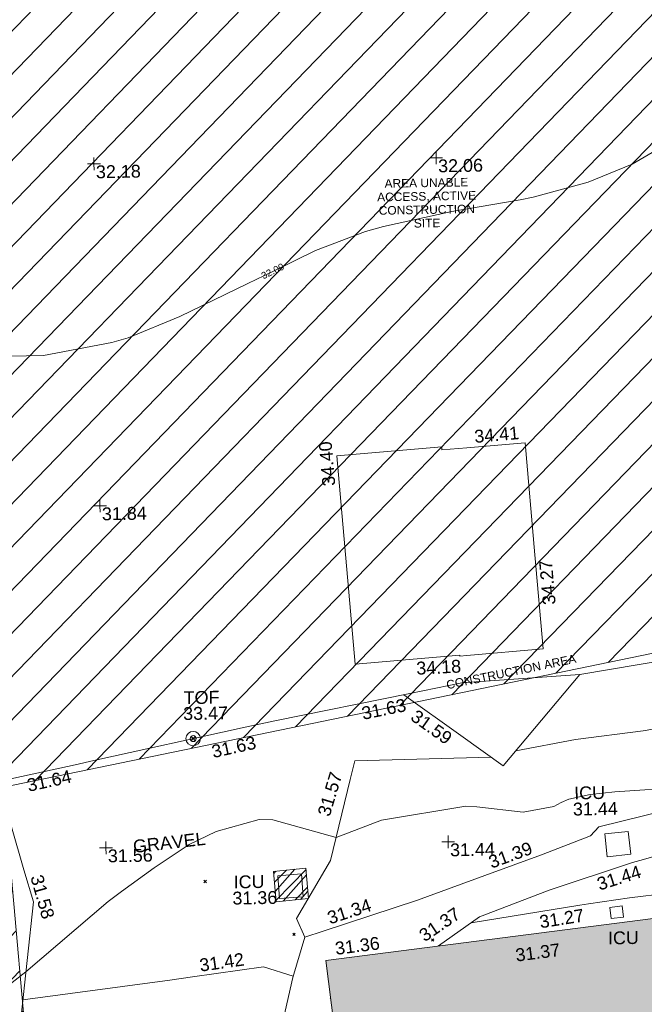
# Model space of a CAD drawing. Header units: millimetres. Extents: x -290717 to 520720, y -88450 to 287762.
# Tile 291 of 381: x 183318 to 201567, y 123265 to 152050. Entities that reach past the tile are written whole.
import ezdxf

# ---------------------------------------------------------------- set-up
doc = ezdxf.new("R2010")
doc.units = ezdxf.units.MM
for name, pattern in [('IMPORT-HIDDEN2 _3_', [4762.5, 3175, -1587.5]), ('IMPORT-UG_DRAINAGE_UNIDENTIFIED_QLB2 _2_', [2700, 1500, -300.0000000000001, 0, -250, 150, -300.0000000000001, 0, -200]), ('IMPORT-UG_ELEC_STREET LIGHTING_QLB2 _2_', [2700, 1500, -300.0000000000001, 0, -250, 150, -300.0000000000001, 0, -200])]:
    doc.linetypes.add(name, pattern=pattern)
for name, color, linetype, lineweight, true_color in [('00__TOPO__TOP_OF_FENCE_SYMBOL', 7, 'Continuous', 9, 0x666666), ('00_UAV_BUILDING_CANOPY', 7, 'Continuous', 9, 0xff7fff), ('00_UAV_BUILDING_OUTLINE', 5, 'Continuous', 9, 0x0000ff), ('00_UAV_CONCRETE', 9, 'Continuous', 9, 0x808080), ('00_UAV_FENCE', 7, 'Continuous', 9, 0x264c2f), ('00_UAV_FOOTPATH', 7, 'Continuous', 9, 0xa50000), ('00_UAV_LEVEL_SPOT', 7, 'Continuous', 9, 0x666666), ('00_UAV_SERV_IC', 5, 'Continuous', 9, 0x0000ff), ('00_UAV_TOP_OF_FENCE', 6, 'Continuous', 9, 0xff00ff), ('01_DTM_CONTOUR_MNR', 7, 'Continuous', 9, 0xa5a552), ('01_DTM_CONTOUR_MNR_LABELS', 7, 'Continuous', 9, 0xa5a552), ('12333-PUM-2D-U-0001-C01 - Rev2_REVIT IMPORT_dwg', 7, 'Continuous', 9, 0x767676), ('A_RHA_Line', 7, 'Continuous', 9, 0x00a600), ('PUM-CHAMBER EXTENTS', 6, 'IMPORT-HIDDEN2 _3_', 9, 0xff00ff), ('PUM-UNABLE TO SURVEY', 190, 'Continuous', 9, 0x7f00ff), ('PUM-UNIDENTIFIED-QLB2', 150, 'IMPORT-UG_DRAINAGE_UNIDENTIFIED_QLB2 _2_', 9, 0x007fff)]:
    doc.layers.add(name, color=color, linetype=linetype, lineweight=lineweight, true_color=true_color)
for name, color, linetype, lineweight in [('00_UAV_SURFACE', 7, 'Continuous', 9), ('00_UAV_SURVEY_TEXT', 7, 'Continuous', 9), ('A_RHA_Detail', 7, 'Continuous', 9), ('GEN-TEXT', 7, 'Continuous', 9)]:
    doc.layers.add(name, color=color, linetype=linetype, lineweight=lineweight)
doc.styles.add('Arial_1', font='arial.ttf', dxfattribs={"height": 250})
doc.styles.add('Swis721 Lt BT_1', font='swissl.ttf', dxfattribs={"height": 200})
doc.styles.add('Swis721 Lt BT_2', font='swissl.ttf', dxfattribs={"height": 375})

# ---------------------------------------------------------------- blocks, each defined once
blk = doc.blocks.new('12333-PUM-2D-U-0001-C01 - Rev2_REVIT IMPORT_dwg_MSL_Node_LineworkTOF-2077248-Site Location Plan Existing')
at = {"layer": '00__TOPO__TOP_OF_FENCE_SYMBOL', "color": 254, "true_color": 0xcccccc, "flags": 128}
for points in [[(165.3591892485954, 165.3591892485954), (0, 0), (-165.3591892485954, 165.3591892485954)], [(165.3591892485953, -165.3591892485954), (0, 0), (-165.3591892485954, -165.3591892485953)]]:
    blk.add_lwpolyline(points, dxfattribs=at)
at = {"layer": '00__TOPO__TOP_OF_FENCE_SYMBOL', "color": 254, "true_color": 0xcccccc}
for radius in [562.5594001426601, 233.853208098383]:
    blk.add_circle((0, 0), radius, dxfattribs=at)
blk = doc.blocks.new('12333-PUM-2D-U-0001-C01 - Rev2_REVIT IMPORT_dwg_UAV-2077255-Site Location Plan Existing')
at = {"layer": '00_UAV_LEVEL_SPOT', "color": 254, "true_color": 0xcccccc, "flags": 128}
for points in [[(0, -500.0000000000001), (0, 0), (-500.0000000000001, 0)], [(500.0000000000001, 0), (0, 0), (0, 500.0000000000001)]]:
    blk.add_lwpolyline(points, dxfattribs=at)
blk = doc.blocks.new('12333-PUM-2D-U-0001-C01 - Rev2_REVIT IMPORT_dwg_MGS62954_T2_Galway_ITM_3d_Rev1-2077680-Site Location Plan Existing')
at = {"layer": '00_UAV_BUILDING_CANOPY', "color": 254, "true_color": 0xcccccc, "flags": 128}
blk.add_lwpolyline([(534097371.8740001, 725685242.1450002), (534097024.88866, 725690230.059265), (534096947.8740001, 725691337.1450001), (534100014.1743379, 725691550.4528497), (534100020.5333638, 725691459.0418494), (534100743.6748078, 725691509.3473408), (534102449.7081505, 725691628.0279205), (534102677.8290877, 725688348.7894247), (534102869.7872428, 725685589.390929), (534100643.5861641, 725685434.5247679), (534100434.744482, 725685419.9966509), (534100432.306361, 725685455.0446428)], close=True, dxfattribs=at)
at = {"layer": '00_UAV_CONCRETE', "color": 254, "true_color": 0xcccccc, "flags": 128}
blk.add_lwpolyline([(534118685.6530002, 725679332.7740002), (534117360.6530001, 725679177.7739999), (534114174.6530001, 725678901.7740002), (534113709.7706256, 725678851.3366234), (534112008.6530002, 725678666.7740002), (534109492.6530001, 725678391.774), (534108740.1121591, 725678303.6280915), (534107554.6530001, 725678164.774), (534107517.6530001, 725678500.7739999), (534105267.6530001, 725678271.774), (534104071.5413296, 725678111.9139341), (534103818.874, 725678078.1450002), (534100632.4208267, 725677623.5238229)], dxfattribs=at)
at = {"layer": '00_UAV_FENCE', "color": 254, "true_color": 0xcccccc, "flags": 128}
for points in [[(534114553.873535, 725720679.9188492), (534114952.7900001, 725716698.6395001), (534115066.0952614, 725715711.0433478), (534115463.7900001, 725712244.6395), (534115627.3845999, 725710744.8716956), (534116006.7900002, 725707266.6395), (534116198.1602979, 725705780.1131842), (534116835.937072, 725700825.9903733), (534116960.311, 725699859.8785), (534115953.3150575, 725695962.9479376), (534115769.311, 725695250.8785001), (534114630.6823692, 725691142.6329396), (534114529.3110002, 725690776.8785), (534113464.311, 725686864.8784999), (534112917.2098656, 725686724.0475677), (534111137.3110002, 725686265.8785001), (534108066.5445354, 725685517.0495839), (534107352.311, 725685342.8784999), (534103927.8740001, 725684823.1450002)], [(534103927.8740001, 725684823.1450002), (534100482.874, 725684637.1450002), (534098958.6718799, 725684355.8735658), (534094998.8740001, 725683625.1450002), (534094044.7019209, 725683432.9441423), (534089691.874, 725682556.1450002), (534089143.3217632, 725682445.8489099), (534086881.874, 725681991.1450001), (534087594.2422836, 725679397.2431676), (534087851.8740001, 725678459.1450001), (534087428.874, 725675030.1450001), (534086861.7802981, 725674972.0155913)], [(534103927.8740001, 725684823.1450002), (534101646.874, 725682197.1450001), (534100424.4358653, 725683102.6190751), (534098777.589545, 725684322.4572049)]]:
    blk.add_lwpolyline(points, dxfattribs=at)
at = {"layer": '00_UAV_FOOTPATH', "color": 254, "true_color": 0xcccccc, "flags": 128}
for points in [[(534094630.8545801, 725673003.4709997), (534095393.8740001, 725676115.1450002), (534095762.8740001, 725677291.1450003), (534096301.4197841, 725677456.9891084), (534099071.8740001, 725678310.1450001), (534101056.9477461, 725678996.4707985), (534102724.8740001, 725679573.1450002), (534104158.874, 725680102.1450002), (534104406.874, 725680366.1450001), (534105717.3637531, 725680663.4830115), (534107262.874, 725681014.1450002), (534110205.874, 725681810.1450001)], [(534110536.874, 725680641.1450002), (534107909.874, 725679980.1450002), (534105697.0653471, 725679386.6346842), (534105370.874, 725679299.1450001), (534102927.8740001, 725678539.1450002), (534100952.9667696, 725677817.3221819), (534100875.874, 725677789.1450002), (534099660.9617244, 725676962.6402619)]]:
    blk.add_lwpolyline(points, dxfattribs=at)
at = {"layer": '00_UAV_SERV_IC', "color": 254, "true_color": 0xcccccc, "flags": 128}
for points in [[(534104579.8740001, 725680151.1450002), (534105267.8740001, 725680213.1450001), (534105328.294553, 725679542.6717666), (534104640.294553, 725679480.6717666)], [(534095005.8740001, 725679098.1450001), (534095699.8740001, 725679138.1450001), (534095738.5671945, 725678466.8180778), (534095044.5671945, 725678426.8180778)], [(534104691.874, 725678000.1450001), (534105051.874, 725678039.1450001), (534105087.4240409, 725677710.9907763), (534104727.424041, 725677671.9907762)]]:
    blk.add_lwpolyline(points, close=True, dxfattribs=at)
at = {"layer": '00_UAV_SURFACE', "color": 254, "true_color": 0xcccccc, "flags": 128}
for points in [[(534102020.7997433, 725682627.6268073), (534103773.6530001, 725682923.774), (534105749.6530002, 725683146.774), (534106774.2346349, 725683306.1275319), (534106966.8404428, 725683346.392978), (534107432.6530002, 725683443.7740003), (534108435.2648347, 725683708.2179143), (534109030.6530002, 725683897.7740002), (534110375.6530001, 725684546.7740002), (534111588.5672848, 725685179.9081427), (534111739.6530002, 725685258.774), (534111924.3027717, 725685376.4350456), (534112101.2001812, 725685505.4581689), (534112269.6470948, 725685645.3341748), (534112428.97873, 725685795.5110368), (534112578.5662774, 725685955.3960748), (534112580.6530001, 725685957.774), (534112719.7526771, 725686126.8625557), (534112847.9607146, 725686304.3515947), (534112964.7711338, 725686489.5406487), (534113069.7229373, 725686681.6988614), (534113115.2145459, 725686775.0165421)], [(534095762.8740001, 725677291.1450003), (534095528.9030001, 725677837.6585), (534096551.9030001, 725679510.6584998), (534097173.2746097, 725681867.8093643), (534097316.9030001, 725682412.6585), (534101303.1994724, 725682451.7087005)], [(534087499.1147159, 725675599.5431442), (534091795.9030001, 725676096.6585), (534092464.9734387, 725676180.3533069), (534094537.9029999, 725676439.6585), (534095405.7852799, 725676153.106152)]]:
    blk.add_lwpolyline(points, dxfattribs=at)
at = {"layer": '01_DTM_CONTOUR_MNR', "color": 254, "true_color": 0xcccccc, "flags": 128}
for points in [[(534110430.0000002, 725704420.0000001), (534108696.6309014, 725702420.0000001), (534108430.0000002, 725702123.1250001), (534106789.9033816, 725700420.0000001), (534106430.0000002, 725700109.45), (534105722.834891, 725699712.8348911), (534104430.0000002, 725699207.2582481), (534102809.0123458, 725698799.0123458), (534102430.0000002, 725698729.5238096), (534100430.0000002, 725698420.0000001), (534098430.0000002, 725698020), (534097894.2857143, 725697884.2857145), (534096430.0000002, 725697348.5714285), (534095168.6409434, 725696762.9404379), (534094430.0000002, 725696420.0000001), (534092430.0000002, 725695491.4285716), (534090904.8062016, 725694894.8062017), (534090430.0000002, 725694762.8571428), (534088430.0000002, 725694420.0000001), (534086430.0000002, 725694420.0000001)], [(534106932.167953, 725681474.6096561), (534104896.5480437, 725681379.4056429), (534104174.7206016, 725681307.4413534), (534103545.7783162, 725681187.2138098), (534103320.2641475, 725681092.7718257), (534103109.7980365, 725680978.6550293), (534102206.7479122, 725680831.544852), (534100859.7928191, 725681008.5635918), (534100537.0941663, 725681033.6636094), (534098062.8896682, 725680669.515635), (534096730.0000001, 725680180.0000002), (534094886.1365637, 725680734.0871148), (534094487.8744665, 725680745.9246266), (534093231.2100456, 725680420.0000001), (534092430.0000002, 725680052.7345312), (534091397.7419355, 725679387.7419356), (534090430.0000002, 725678716.7032968), (534090039.1766036, 725678426.0592777), (534087599.4705363, 725676412.8163818), (534087058.4093427, 725676005.6305062)]]:
    blk.add_lwpolyline(points, dxfattribs=at)
at = {"xscale": 0.375, "yscale": 0.375, "zscale": 0.375}
for name, p in [('12333-PUM-2D-U-0001-C01 - Rev2_REVIT IMPORT_dwg_UAV-2077255-Site Location Plan Existing', (534090000.0000001, 725700000)), ('12333-PUM-2D-U-0001-C01 - Rev2_REVIT IMPORT_dwg_UAV-2077255-Site Location Plan Existing', (534100000.0000001, 725700000)), ('12333-PUM-2D-U-0001-C01 - Rev2_REVIT IMPORT_dwg_UAV-2077255-Site Location Plan Existing', (534090000.0000001, 725690000.0000001)), ('12333-PUM-2D-U-0001-C01 - Rev2_REVIT IMPORT_dwg_MSL_Node_LineworkTOF-2077248-Site Location Plan Existing', (534092603.9888675, 725683146.6907389)), ('12333-PUM-2D-U-0001-C01 - Rev2_REVIT IMPORT_dwg_UAV-2077255-Site Location Plan Existing', (534090000.0000001, 725680000)), ('12333-PUM-2D-U-0001-C01 - Rev2_REVIT IMPORT_dwg_UAV-2077255-Site Location Plan Existing', (534100000.0000001, 725680000))]:
    blk.add_blockref(name, p, dxfattribs=at)
at = {"layer": '00_UAV_BUILDING_CANOPY', "color": 251, "true_color": 0x666666, "char_height": 375, "width": 1495.902363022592, "attachment_point": 1, "line_spacing_factor": 1.005061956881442, "style": 'Swis721 Lt BT_2'}
for s, insert, rotation in [('34.41', (534100958.7043822, 725692020.7323686), 3.9793824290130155), ('34.40', (534096513.5036322, 725690445.0888392), 93.97938245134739), ('34.27', (534102890.3630918, 725686862.756465), 93.97938243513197), ('34.18', (534099151.811828, 725685276.3295068), 1.890564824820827)]:
    blk.add_mtext(s, dxfattribs=dict(at, insert=insert, rotation=rotation))
at = {"layer": '00_UAV_BUILDING_OUTLINE', "color": 251, "true_color": 0x666666, "char_height": 375, "width": 1495.902363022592, "attachment_point": 1, "line_spacing_factor": 1.005061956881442, "style": 'Swis721 Lt BT_2'}
for s, insert, rotation in [('31.36', (534096622.5291129, 725677124.4289278), 6.319040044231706), ('31.37', (534101890.338284, 725676837.0632088), 6.319040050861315)]:
    blk.add_mtext(s, dxfattribs=dict(at, insert=insert, rotation=rotation))
at = {"layer": '00_UAV_CONCRETE', "color": 251, "true_color": 0x666666, "insert": (534102604.0148905, 725677795.9537936), "char_height": 375, "width": 1495.902363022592, "attachment_point": 1, "rotation": 7.990448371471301, "line_spacing_factor": 1.005061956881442, "style": 'Swis721 Lt BT_2'}
blk.add_mtext('31.27', dxfattribs=at)
at = {"layer": '00_UAV_FENCE', "color": 251, "true_color": 0x666666, "char_height": 375, "width": 1495.902363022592, "attachment_point": 1, "line_spacing_factor": 1.005061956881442, "style": 'Swis721 Lt BT_2'}
for s, insert, rotation in [('31.63', (534097509.9409776, 725683977.2783426), 10.455556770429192), ('31.59', (534099158.1547394, 725683905.0543348), 323.47222370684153), ('31.63', (534093106.3759871, 725682935.5011), 11.388806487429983), ('31.64', (534087696.066502, 725682043.2593645), 11.368737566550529), ('31.58', (534088136.8670812, 725679281.8711879), 284.7820043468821)]:
    blk.add_mtext(s, dxfattribs=dict(at, insert=insert, rotation=rotation))
at = {"layer": '00_UAV_FOOTPATH', "color": 251, "true_color": 0x666666, "char_height": 375, "width": 1495.902363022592, "attachment_point": 1, "line_spacing_factor": 1.005061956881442, "style": 'Swis721 Lt BT_2'}
for s, insert, rotation in [('31.39', (534101131.4010383, 725679546.2062547), 19.07247986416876), ('31.44', (534104291.6128241, 725678856.3345907), 16.515200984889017), ('31.34', (534096394.5967802, 725678003.8624138), 17.116112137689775), ('31.37', (534099057.9174536, 725677389.3543258), 33.07486425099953)]:
    blk.add_mtext(s, dxfattribs=dict(at, insert=insert, rotation=rotation))
at = {"layer": '00_UAV_LEVEL_SPOT', "char_height": 375, "width": 1495.902363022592, "attachment_point": 1, "line_spacing_factor": 1.005061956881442, "style": 'Swis721 Lt BT_2'}
for s, insert in [('32.18', (534090051.8765643, 725699949.1441548)), ('32.06', (534100051.8765643, 725699949.1441548)), ('31.84', (534090051.8765643, 725689949.1441547)), ('31.56', (534090051.8765643, 725679949.1441548)), ('31.44', (534100051.8765643, 725679949.1441548))]:
    blk.add_mtext(s, dxfattribs=dict(at, insert=insert))
at = {"layer": '00_UAV_SERV_IC', "color": 251, "true_color": 0x666666, "char_height": 375, "attachment_point": 1, "line_spacing_factor": 1.005061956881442, "style": 'Swis721 Lt BT_2'}
for s, insert, width in [('ICU', (534103706.7748852, 725681550.0141093), 1021.012723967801), ('31.44', (534103661.9467347, 725681079.6351084), 1495.902363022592), ('ICU', (534093713.4129434, 725679122.0846128), 1021.012723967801), ('31.36', (534093668.5847927, 725678651.705612), 1495.902363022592), ('ICU', (534104620.1894071, 725677294.0718951), 1021.012723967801)]:
    blk.add_mtext(s, dxfattribs=dict(at, insert=insert, width=width))
at = {"layer": '00_UAV_SURFACE', "color": 251, "true_color": 0x666666, "char_height": 375, "width": 1495.902363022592, "attachment_point": 1, "line_spacing_factor": 1.005061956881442, "style": 'Swis721 Lt BT_2'}
for s, insert, rotation in [('31.57', (534096192.6752744, 725680889.9950006), 72.26406941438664), ('31.42', (534092651.5703368, 725676702.7841274), 7.130159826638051)]:
    blk.add_mtext(s, dxfattribs=dict(at, insert=insert, rotation=rotation))
at = {"layer": '00_UAV_SURVEY_TEXT', "color": 251, "true_color": 0x666666, "insert": (534090776.7497167, 725680208.0686383), "char_height": 375, "width": 2322.210334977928, "attachment_point": 1, "rotation": 5.475891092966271, "line_spacing_factor": 1.005061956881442, "style": 'Swis721 Lt BT_2'}
blk.add_mtext('GRAVEL', dxfattribs=at)
at = {"layer": '00_UAV_TOP_OF_FENCE', "color": 251, "true_color": 0x666666, "char_height": 375, "attachment_point": 1, "line_spacing_factor": 1.005061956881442, "style": 'Swis721 Lt BT_2'}
for s, insert, width in [('TOF', (534092345.9220293, 725684533.7696356), 1163.479615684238), ('33.47', (534092323.4983875, 725684070.3929307), 1495.902363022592)]:
    blk.add_mtext(s, dxfattribs=dict(at, insert=insert, width=width))
at = {"layer": '01_DTM_CONTOUR_MNR_LABELS', "color": 251, "true_color": 0x666666, "insert": (534095122.3007358, 725696863.394968), "char_height": 200, "width": 797.8007824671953, "attachment_point": 2, "rotation": 24.904768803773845, "line_spacing_factor": 1.005061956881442, "style": 'Swis721 Lt BT_1'}
blk.add_mtext('32.00', dxfattribs=at)
blk = doc.blocks.new('12333-PUM-2D-U-0001-C01 - Rev2_REVIT IMPORT_dwg-1620468-Site Location Plan Existing')
at = {"layer": 'PUM-CHAMBER EXTENTS', "true_color": 0xfff4d4}
h = blk.add_hatch(dxfattribs=at)
h.set_pattern_fill('FP_14', style=0, pattern_type=2)
h.set_pattern_definition([(45, (-533641079.65, -725615854.3560001), (-618.7184335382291, 618.7184335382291), [])])
h.paths.add_polyline_path([(403919.3501528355, 57112.64382128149), (422583.3501528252, 59059.64382132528), (425379.3501529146, 57266.64382137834), (446445.3501529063, 59135.6438213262), (445962.3501528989, 65972.64382138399), (472441.3501528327, 70954.64382134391), (475862.3501529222, 83851.64382134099), (472404.3501529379, 114549.643821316), (470529.3501529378, 123488.6438213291), (451569.3501528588, 121705.6438213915), (448766.3501529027, 118521.6438213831), (443614.3501529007, 118196.6438213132), (441393.3501528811, 120608.6438213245), (437801.3501529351, 120123.6438213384), (427379.3501529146, 117955.6438213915), (414454.350152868, 116426.6438212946), (403467.3501529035, 115261.6438213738), (398244.3501529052, 114380.6438213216), (392331.3501528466, 110751.6438213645), (389433.3501529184, 106835.6438212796), (388966.3501528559, 103227.6438213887), (391008.3501528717, 96414.64382130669), (397227.3501529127, 88458.64382130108), (396038.3501528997, 85269.64382128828), (397110.6486418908, 81772.81873260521), (398121.3501528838, 78636.64382137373), (399845.3501529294, 78913.64382137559), (400589.3501528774, 74987.64382128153), (403494.5639885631, 59392.83982322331)])
at = {"layer": 'PUM-CHAMBER EXTENTS', "true_color": 0xffaaff}
h = blk.add_hatch(dxfattribs=at)
h.set_pattern_fill('FP_3', color=211, style=0, pattern_type=2)
h.set_pattern_definition([(45, (-533641079.65, -725615854.3560001), (-265.1650429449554, 265.1650429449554), []), (45, (-533640902.873, -725615854.3560001), (-265.1650429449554, 265.1650429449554), [])])
h.paths.add_polyline_path([(453865.3501528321, 62477.64382138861), (454813.3501529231, 62557.6438213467), (454754.3501529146, 63451.6438213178), (453806.3501529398, 63371.64382135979)])
at = {"layer": 'GEN-TEXT', "color": 253, "true_color": 0xaaaaaa}
for p, q in [((451765.9948138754, 63075.2884822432), (451836.7054919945, 63145.99916036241)), ((451836.7054919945, 63075.2884822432), (451765.9948138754, 63145.99916036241)), ((454331.994813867, 61487.28848225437), (454402.7054919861, 61557.99916037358)), ((454402.7054919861, 61487.28848225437), (454331.994813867, 61557.99916037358)), ((458384.9948138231, 61246.2884823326), (458455.7054919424, 61316.99916045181)), ((458455.7054919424, 61246.2884823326), (458384.9948138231, 61316.99916045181)), ((455392.9948138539, 59616.28848232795), (455406.5119977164, 59629.80566619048))]:
    blk.add_line(p, q, dxfattribs=at)
at = {"layer": 'PUM-CHAMBER EXTENTS', "color": 211, "linetype": 'Continuous', "true_color": 0xffaaff, "flags": 128}
blk.add_lwpolyline([(454813.3501529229, 62557.64382134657), (454754.3501529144, 63451.64382131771), (453806.3501529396, 63371.64382135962), (453865.3501528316, 62477.64382138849)], close=True, dxfattribs=at)
at = {"layer": 'PUM-UNABLE TO SURVEY', "color": 7, "true_color": 0xfff4d4, "flags": 128}
blk.add_lwpolyline([(472441.3501528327, 70954.64382134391), (445962.3501528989, 65972.64382138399), (446445.3501529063, 59135.6438213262), (425379.3501529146, 57266.64382137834), (422583.3501528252, 59059.64382132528), (403919.3501528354, 57112.64382128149), (400589.3501528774, 74987.64382128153), (400192.1137843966, 77083.813153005)], dxfattribs=at)
blk.add_blockref('12333-PUM-2D-U-0001-C01 - Rev2_REVIT IMPORT_dwg_MGS62954_T2_Galway_ITM_3d_Rev1-2077680-Site Location Plan Existing', (-533641079.6498471, -725615854.3561786))
at = {"layer": 'PUM-UNABLE TO SURVEY', "color": 51, "true_color": 0xffff7f, "insert": (458620.992377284, 83544.90901855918), "char_height": 250, "width": 3428.043514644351, "attachment_point": 2, "line_spacing_factor": 0.9417779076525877, "style": 'Arial_1'}
blk.add_mtext('AREA UNABLE\\PACCESS, ACTIVE\\PCONSTRUCTION\\PSITE', dxfattribs=at)
at = {"layer": 'PUM-UNIDENTIFIED-QLB2', "insert": (460825.1154884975, 69207.88656259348), "char_height": 250, "width": 4603.372719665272, "attachment_point": 2, "rotation": 10.655578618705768, "line_spacing_factor": 0.9417779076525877, "style": 'Arial_1'}
blk.add_mtext('CONSTRUCTION AREA', dxfattribs=at)

msp = doc.modelspace()

# ---------------------------------------------------------------- hatches: boundary and pattern name
at = {"layer": 'A_RHA_Detail', "true_color": 0xc0c0c0}
h = msp.add_hatch(color=9, dxfattribs=at)
h.paths.add_polyline_path([(-80880.60083898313, -68502.79057078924), (-80400.86592458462, -68483.4150911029), (-80400.86592458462, -62984.64684182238), (-24474.85765180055, -63009.32043784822), (-24456.14471274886, -50840.30023854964), (-36622.55041054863, -50831.65104346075), (-36622.5504104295, -44228.57792609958), (-50959.05265825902, -44213.68205212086), (-50959.05265825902, -42573.78171509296), (-54563.93258049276, -42571.21897729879), (-54565.69773355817, -45054.17447471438), (-92408.82109324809, -45027.27149617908), (-92411.78875845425, -49201.74309219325), (-100061.9988811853, -49201.74309219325), (-100052.221444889, -64852.82557835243), (-86120.90825231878, -64852.82557835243), (-86092.16626519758, -62957.90041523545), (-84861.10047611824, -62957.90041520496), (-84854.79054275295, -68240.10973718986), (-80870.60226895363, -68240.10973718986)])
h.paths.add_polyline_path([(-137238.9269955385, -68461.93840922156), (-132719.7426408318, -68433.06336920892), (-132847.0731201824, -62850.0428228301), (-130454.6837966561, -62916.63108081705), (-130498.2830220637, -61355.8539363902), (-117581.136331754, -61423.42893434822), (-117492.3908565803, -49183.91309186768), (-125136.5200282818, -49178.47881939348), (-125133.5727033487, -45032.61887132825), (-163007.1824077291, -45005.69421944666), (-163007.1824077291, -44090.29634113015), (-163123.8521375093, -44090.21339942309), (-163122.6389897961, -42383.751842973), (-166563.8543420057, -42383.75184295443), (-166565.0349082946, -44044.3982420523), (-193158.4656786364, -44025.49275802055), (-193195.152889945, -62863.6565097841), (-137269.7106414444, -62916.63108078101), (-137254.3708868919, -65679.90523788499)])
h.paths.add_polyline_path([(120310.9497607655, -32334.2823016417), (120312.4652266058, -31610.73011961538), (133451.2244789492, -31638.24899384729), (133469.2230092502, -19717.98315777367), (121295.7536929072, -19692.48606427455), (121319.8434528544, -8190.941560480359), (112277.0825929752, -8172.001674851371), (112263.1769726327, -14811.12345451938), (78285.85310969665, -14739.95861435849), (78292.82277619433, -8167.077575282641), (76545.55099677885, -8163.40371230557), (69355.76844230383, -8152.931592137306), (69353.66597202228, -9156.746357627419), (68372.60878942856, -9154.691552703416), (68372.60878942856, -13705.52853212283), (69333.72334743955, -13707.54156767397), (69325.07112544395, -16249.53369225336), (66623.4489111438, -16249.53369225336), (66619.79243932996, -17995.29925522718), (65989.07757491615, -17995.29925522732), (65985.44262769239, -19730.78799479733), (57152.23993372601, -19712.28702423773), (57127.42535098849, -31559.89461998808), (70277.87165423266, -31587.43801817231), (70277.87165428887, -32271.74147154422), (78263.96947906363, -32285.12944888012), (78266.62669288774, -31019.79372153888), (112335.8856506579, -31091.15111856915), (112335.8856506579, -32317.57330550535), (119781.4233959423, -32333.17321910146)])
h.paths.add_polyline_path([(7503.71740934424, -1791.43926322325), (15482.43097389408, -674.0213230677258), (15484.0826184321, 148.1327206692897), (56188.28042539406, 205.5276654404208), (56155.8432600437, 14338.31663138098), (18016.62665932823, 14236.4814953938), (17967.9025208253, 34313.18372075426), (21727.10644861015, 34324.06926249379), (21708.9097307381, 40608.10218319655), (18009.66447156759, 40608.10218325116), (17995.54603703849, 45483.75063445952), (9770.084212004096, 45420.63294734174), (3966.216019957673, 45443.14492469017), (3984.771235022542, 14176.56786831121), (1023.062455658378, 14176.56786840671), (-276.5134647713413, 14190.52623465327), (-231.6790044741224, 5976.811441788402), (-226.4491536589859, 193.7444677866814), (1220.250839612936, 179.5999159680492), (7477.609307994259, 143.2867556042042), (7488.638446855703, -674.0213230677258)])
h.paths.add_polyline_path([(77755.59663317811, 53.47451145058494), (77729.51881611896, 1699.844979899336), (94464.47132486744, 1659.976083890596), (94606.37913471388, 17991.39023626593), (88810.41901146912, 18015.03260816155), (88799.89418497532, 14436.74271609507), (69413.88950349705, 14457.87738898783), (69377.35724448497, 99.62816357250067), (70760.85642036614, 92.0068082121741)])
h.paths.add_polyline_path([(61252.12079698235, 46453.95617369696), (105774.7348988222, 46472.68783510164), (105768.2642197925, 61852.61234310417), (92285.13876306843, 61852.61234310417), (92308.59670397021, 65784.30757142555), (96107.46680002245, 65767.6044524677), (96059.6808111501, 75209.20847378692), (101084.8427276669, 75071.88872768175), (104988.0046543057, 74765.36560410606), (108403.6894220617, 74363.84089439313), (112009.2703903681, 73787.25420864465), (115645.3524814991, 73049.69667210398), (116890.8108050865, 72761.69136255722), (120208.9929832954, 71893.18353872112), (120865.241739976, 71703.68487155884), (124135.6329505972, 70669.67317909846), (127435.6253142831, 69480.50055823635), (127820.4368655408, 69394.93141813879), (128274.3081769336, 69331.69585757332), (128731.879114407, 69306.66104520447), (129189.9401456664, 69320.00258265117), (129645.2782985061, 69371.62688830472), (130094.6997111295, 69461.17185607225), (130535.0520071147, 69588.00939078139), (130963.2464342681, 69751.2498188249), (131376.279516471, 69949.74812593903), (131771.254123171, 70182.11198906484), (132162.5575600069, 70460.54046602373), (132496.0921582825, 70741.69081117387), (132820.8713676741, 71064.98072578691), (133117.4593294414, 71414.31364276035), (133383.77568926, 71787.23923958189), (133616.5473239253, 72178.53728446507), (133817.1647262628, 72590.54524901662), (133982.6025969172, 73017.89547517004), (134111.7005086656, 73457.59040804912), (134203.5529320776, 73906.545904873), (134257.5155882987, 74361.61286220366), (134272.5462649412, 74819.59931534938), (134250.5259874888, 75277.29281749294), (134189.6227572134, 75731.48297750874), (134090.9274700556, 76178.98397761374), (133955.1324028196, 76616.65691996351), (133783.1900598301, 77041.4318434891), (133576.3064937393, 77450.3292564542), (133335.9328436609, 77840.48103831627), (133063.7551572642, 78209.15055536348), (132761.6825665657, 78553.75185442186), (132431.8338935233, 78871.86780505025), (132076.5227904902, 79161.26705200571), (131698.2415079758, 79419.91966864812), (131299.6434187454, 79646.01139199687), (131093.5942456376, 79746.34209763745), (132146.0467355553, 83110.22226149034), (122787.763295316, 86282.54285521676), (121604.3555410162, 82800.35918872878), (117095.9864226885, 83870.84033788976), (116841.9598400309, 83526.35449576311), (116120.5435466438, 91221.9361197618), (110237.7341284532, 91274.27491024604), (110194.3680786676, 90435.39030217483), (104988.0046543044, 90486.49901569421), (104973.2761846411, 94309.82427956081), (103746.1314668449, 94309.82427962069), (103839.9937121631, 122852.1474272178), (96365.09202303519, 122931.9599471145), (96350.3400238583, 123952.416858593), (104555.5505249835, 123902.1925258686), (104607.3234457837, 120248.5396157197), (125502.5015002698, 120134.193340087), (125662.0200253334, 137657.3796883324), (114479.5865733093, 137699.2256881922), (114382.3062641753, 129149.9458158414), (104644.1590035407, 129187.997507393), (104577.9931702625, 126217.3903165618), (101184.4926405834, 126159.1566967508), (101264.6166812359, 135959.2655565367), (89967.23177303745, 135988.8856164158), (89927.63362986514, 125823.6463181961), (93630.53562299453, 125840.7948842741), (93580.6568888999, 122931.9599471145), (88697.38835373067, 122904.7310127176), (88679.38989541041, 95739.0914377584), (86378.25848993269, 95739.0914377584), (86378.18187189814, 96178.10083375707), (83279.5074328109, 96200.92083330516), (83273.62493422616, 95735.74732136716), (70169.67509616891, 95733.22421950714), (70166.2684274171, 96272.07409350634), (66674.99731291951, 96257.14073659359), (66654.74538556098, 95755.71092140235), (65784.77231076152, 95755.71092140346), (65887.65094981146, 117470.6305650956), (53473.34271625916, 117487.9046429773), (53434.44066306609, 98570.4634906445), (40649.41626913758, 98570.46349066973), (40610.16711556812, 94406.01479082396), (38853.82372865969, 94410.36303444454), (38848.65589191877, 89463.65332732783), (40612.46601909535, 89518.45976927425), (40665.38257359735, 86257.73741131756), (38372.19584673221, 86305.7230928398), (38369.79373532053, 76901.0507917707), (50937.95125076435, 76944.40198877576), (50922.88567283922, 74598.78180893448), (56484.90611318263, 74588.85093774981), (56484.9061131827, 75194.85181998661), (92465.40372273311, 75233.02581663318), (92645.92783659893, 71766.64845097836), (89810.5550181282, 69362.83965827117), (85313.16173971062, 69360.94750424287), (85313.16173971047, 66907.40508090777), (75210.14498260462, 66903.15451592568), (75210.14498260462, 63815.70944554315), (70819.40014306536, 63815.70999204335), (70819.21601502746, 64253.35708063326), (69456.8341568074, 64253.35708063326), (69455.71957374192, 66901.99623168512), (61303.3285675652, 66898.56680686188), (61304.56054652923, 63970.32021231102), (70500.41048205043, 63970.32021223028), (70500.40885431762, 61852.59006210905), (61245.64388480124, 61848.69637492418), (61252.12079698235, 46455.07044720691)])
h.paths.add_polyline_path([(-17153.16561239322, 48569.32684293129), (-17153.16561227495, 60770.38083690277), (-29362.88357762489, 60774.7042869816), (-29362.88357762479, 67399.20394583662), (-43507.25361058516, 67405.01911302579), (-43488.53133082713, 69093.07334179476), (-45766.41866234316, 69109.32868391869), (-45794.34620035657, 67405.01911302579), (-47272.11273197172, 67404.21245453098), (-47272.44887636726, 66454.91798912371), (-86004.56386335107, 66468.6329952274), (-86006.66970790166, 60521.58362724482), (-92662.8772251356, 60521.58362724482), (-92666.53762789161, 50184.35611936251), (-79752.016597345, 50179.78302554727), (-79752.016597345, 48591.49323813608), (-17157.71631240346, 48569.32845421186)])
h.paths.add_polyline_path([(-201056.4185879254, 48628.75479108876), (-138377.9751621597, 48634.64535782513), (-138377.9751621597, 50133.28202330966), (-125467.710581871, 50134.49533928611), (-125468.6909603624, 60566.19036866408), (-132186.8595615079, 60565.86652591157), (-132187.4203588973, 66533.01978768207), (-170643.3098734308, 66805.61809689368), (-170643.3098732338, 67738.78475851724), (-200340.0100486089, 67488.93693767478), (-200348.7175167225, 60827.7802510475), (-201057.5650552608, 60827.71357562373), (-201056.6510294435, 51102.0431337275)])
h.paths.add_polyline_path([(-240051.5126725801, 54769.1949116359), (-239444.4902595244, 54811.10754483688), (-239186.5396225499, 54841.92927608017), (-238764.8191578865, 54940.98166103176), (-238382.4735933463, 55122.46891391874), (-237990.3402229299, 55354.87497237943), (-237269.2031026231, 55936.21514997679), (-237030.2712443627, 56228.66101920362), (-236793.0039600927, 56569.31473977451), (-236554.5880579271, 57004.26389721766), (-236432.7219585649, 57267.46508911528), (-236300.0815274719, 57753.26239002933), (-236250.7285154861, 58017.17885687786), (-236235.6490610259, 58516.21786795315), (-236233.2538430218, 58987.85640057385), (-236213.702979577, 59823.48083772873), (-236363.8287856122, 59820.8603820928), (-236634.0279869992, 60698.06075831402), (-236391.9547756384, 61432.1972634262), (-236225.4740089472, 61435.10319604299), (-236201.6036570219, 62637.68779599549), (-232563.5271750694, 62639.28734435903), (-232563.5271750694, 63049.03842407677), (-232732.1945866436, 63049.15302221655), (-232860.1521278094, 63457.9589027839), (-232731.6068089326, 63914.24862701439), (-232560.8209657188, 63914.24862701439), (-232521.9864006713, 70597.99604498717), (-240628.6947850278, 70598.85496274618), (-240629.7923196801, 72350.98321581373), (-246412.6011213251, 72347.36085937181), (-246412.6011213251, 70616.45923939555), (-254449.5805725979, 70618.60952619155), (-254454.637144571, 70754.06491724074), (-254469.7140363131, 73191.6627625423), (-263883.2532625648, 73267.83063692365), (-263902.4181505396, 68260.74348557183), (-263714.8217520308, 68259.82096576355), (-263552.9672900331, 67819.6543439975), (-263719.0883117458, 67392.20684197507), (-263913.629869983, 67392.20684288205), (-263956.7001914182, 58633.76423459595), (-260181.1963171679, 58611.22607638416), (-260192.3146984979, 56354.25111578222), (-257184.684388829, 56339.46086010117), (-257213.4419958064, 57092.93866025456), (-257338.5163846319, 57093.27331227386), (-257471.0109295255, 57531.7457231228), (-257338.5163845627, 58062.22513700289), (-257203.4956297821, 58064.06881293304), (-257173.5751889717, 58598.54056827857), (-256478.2273617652, 58575.27357918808), (-256478.2273617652, 58788.51859477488), (-256013.0091299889, 58911.92701537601), (-255397.0786589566, 58780.99767608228), (-255397.0786664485, 58595.98242230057), (-243809.8853614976, 58585.92793205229), (-243805.3570672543, 58352.04527760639), (-243740.9394682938, 57884.52572396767), (-243619.083060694, 57421.84877501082), (-243424.3877541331, 56943.65915328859), (-243247.1437899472, 56608.24157716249), (-243003.0710577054, 56249.99021479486), (-242732.2093200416, 55932.75703086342), (-242371.7230179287, 55603.12658814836), (-242141.2551255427, 55424.88676771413), (-241804.9643038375, 55216.88439829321), (-241529.464082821, 55077.02869058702), (-241100.6275144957, 54917.18295005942), (-240836.2134980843, 54840.82833179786), (-240453.4486196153, 54788.6078413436), (-240203.3756532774, 54776.52967577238)])
h.paths.add_polyline_path([(40276.69022620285, 59895.3641775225), (40328.62676026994, 69196.9439153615), (36588.99968782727, 69217.82459101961), (36619.46637569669, 74674.25962431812), (32264.36460075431, 74687.02318924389), (32233.48293864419, 69156.26826309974), (11916.69390488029, 69269.70959690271), (11966.66200108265, 78218.75165977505), (29087.50901742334, 78123.15526811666), (29143.44567202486, 88141.13700481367), (15719.34879623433, 88216.09212957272), (15732.60379610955, 90589.99788900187), (4594.294101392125, 90652.19003492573), (4525.129359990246, 78265.12250452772), (10096.76365550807, 78234.01258734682), (10077.43887221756, 74773.03821913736), (4547.641142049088, 74803.91453678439), (4465.579974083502, 60107.16002351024), (19125.89094757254, 60025.30234268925), (19139.86249371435, 62527.53804648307), (31738.59196305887, 62457.19146407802), (31724.55430855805, 59943.11609818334), (38369.79364222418, 59906.01157297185)])
h.paths.add_polyline_path([(-246083.0241259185, 72334.29150213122), (-246083.0594797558, 72334.30275087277), (-246208.2905500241, 72334.29150213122)])
h.paths.add_polyline_path([(-114575.3004830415, 112178.0758696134), (-114575.3246436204, 112178.0758696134), (-114707.2752166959, 115801.5811617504)])
h.paths.add_polyline_path([(-154699.9178766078, 101760.4080976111), (-114382.0503338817, 101776.0542915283), (-114382.0503338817, 106926.936016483), (-113755.641395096, 106927.1791078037), (-113757.5507412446, 111847.2721532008), (-114431.6837526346, 111847.2721532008), (-114431.8098651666, 112178.075869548), (-114575.3004830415, 112178.0758696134), (-114578.9984943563, 121707.2390834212), (-123056.9849702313, 121707.2390834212), (-123068.8201032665, 156452.7036899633), (-119381.2340625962, 156454.1347343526), (-119381.2340625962, 160165.8603541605), (-115501.031452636, 160167.3661472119), (-115503.3750945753, 166206.5793118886), (-132411.7987151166, 166599.6604729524), (-132411.8243306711, 166665.6603411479), (-135275.0124468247, 166664.5489553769), (-135275.0124468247, 166628.1883102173), (-135911.3205077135, 166628.1944503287), (-135911.3479256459, 166352.1604668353), (-152521.1633846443, 166345.7145607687), (-152518.3680955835, 159142.6836790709), (-150699.3133726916, 159117.9265656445), (-150755.6690356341, 122560.6912032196), (-151059.2005266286, 122560.6912032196), (-151061.0981347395, 121302.4374931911), (-154138.3148337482, 121372.6012653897), (-154138.3148337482, 121865.183451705), (-154704.3888425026, 121867.2611370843), (-154688.5451973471, 119352.3937021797), (-154745.5933227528, 119352.3715636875), (-154745.5763474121, 118722.1532660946), (-160794.1544526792, 118748.744283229), (-160794.1544527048, 119410.5425977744), (-163852.1622693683, 119422.408321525), (-163855.0715294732, 118762.2003111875), (-167568.6765459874, 118778.5256058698), (-166634.6619849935, 124395.1277019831), (-166843.6206842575, 124471.2090400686), (-167568.6765459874, 124707.6250904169), (-168028.2173235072, 124841.3808643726), (-168630.5006276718, 124991.3056740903), (-169238.2056070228, 125117.4693074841), (-169850.3952285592, 125219.6772877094), (-170466.1255403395, 125297.7720169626), (-171089.1102599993, 125351.8553033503), (-171704.4065937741, 125381.1774254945), (-172325.0479971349, 125386.3595015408), (-172782.2248668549, 125374.5832363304), (-173401.7764236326, 125337.4554476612), (-174019.3926983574, 125276.0328036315), (-174634.1213722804, 125190.4100127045), (-175245.0145766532, 125080.7190996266), (-176047.1958093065, 124895.7675261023), (-176665.4852587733, 124724.7228134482), (-177045.3001228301, 124609.1129151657), (-177631.5127793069, 124405.2077276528), (-176665.4852586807, 118818.5158793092), (-177558.9402083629, 118822.4435769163), (-177662.2853368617, 125263.4341236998), (-176365.3912352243, 126542.9270807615), (-159462.2970490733, 126319.9103917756), (-157057.7396790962, 128609.0850976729), (-157060.6673204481, 136153.1661957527), (-158638.8016610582, 137740.2441626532), (-159352.3735831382, 137740.2441626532), (-161634.4140635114, 140201.1078539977), (-168727.9404946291, 140256.8191147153), (-171035.0401162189, 137942.884730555), (-174184.1459014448, 137942.884730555), (-176460.1168228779, 140292.2858551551), (-177341.68569345, 140292.285855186), (-177341.7114445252, 140358.4281613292), (-183428.5803825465, 140356.0660244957), (-185921.6385984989, 137917.4639097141), (-185921.6385985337, 131757.309115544), (-186906.8767412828, 131756.9267734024), (-187725.3914540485, 130809.9989183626), (-187724.0588902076, 127376.1828149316), (-186481.0281350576, 126304.557648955), (-186479.4846755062, 122327.2959175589), (-185176.2828158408, 121059.4673825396), (-180304.1129154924, 121059.4673825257), (-180304.1136492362, 118802.0484409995), (-193555.3706955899, 118802.0484409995), (-193555.3686998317, 133117.8341649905), (-192593.6442938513, 133118.2073819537), (-192593.6442938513, 134200.8158367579), (-192224.6284783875, 134200.9592041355), (-192225.5653014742, 136615.0101267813), (-192595.0012461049, 136615.0101267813), (-192595.4357332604, 137734.4745166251), (-193589.2709668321, 137734.4746851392), (-193589.2685988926, 147474.5705834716), (-193163.2062206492, 147492.8644728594), (-192606.8095195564, 147551.4951472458), (-192359.9383250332, 147589.5931622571), (-192199.8207947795, 147616.5827293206), (-191882.7548926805, 147682.9245600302), (-191568.5380071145, 147761.6632019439), (-191020.2573150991, 147932.4221712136), (-190950.5841382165, 147955.8263236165), (-190647.7999969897, 148070.951423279), (-190349.769078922, 148197.8750093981), (-190056.9509284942, 148336.4013817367), (-189769.7970512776, 148486.316942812), (-189375.4954991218, 148717.2624196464), (-189132.9060261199, 148873.2749095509), (-188867.5421091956, 149059.0543930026), (-188609.6764469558, 149255.1087866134), (-188354.9814056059, 149465.3525772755), (-188079.6339208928, 149713.8792482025), (-187884.9836199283, 149901.8220103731), (-187538.2510284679, 150274.4802367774), (-187446.2998447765, 150378.396083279), (-187241.3270201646, 150629.2310214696), (-187046.3599558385, 150887.9197697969), (-186861.699277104, 151154.0634500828), (-186546.1373636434, 151669.8298752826), (-186524.4196769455, 151707.063245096), (-163675.289831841, 151669.8298752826), (-163687.5843044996, 148134.0767945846), (-157303.6541541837, 148136.4921063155), (-157303.6541541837, 155759.9150161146), (-157557.4317586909, 155765.0384228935), (-157555.9168973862, 166678.0466575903), (-187009.2021991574, 166699.7464767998), (-187013.0952111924, 162054.4009359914), (-188707.1775469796, 162044.5925187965), (-188705.9961893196, 155021.5333641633), (-188737.9999316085, 154650.5326603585), (-188799.0133970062, 154283.1866125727), (-188857.2045401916, 154035.4341107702), (-188966.1106131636, 153679.3368924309), (-189102.6200311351, 153332.8820747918), (-189265.8911677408, 152998.2056672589), (-189454.9174010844, 152677.3710606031), (-189645.2484685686, 152421.322012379), (-189916.9563410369, 152104.2450531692), (-190212.7041973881, 151809.4634871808), (-190530.6686598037, 151538.7947475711), (-190868.889367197, 151293.9075915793), (-191225.2810786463, 151076.3118324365), (-191597.6465194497, 150887.3490190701), (-192092.8415776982, 150682.5621956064), (-192485.2937347, 150569.6612301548), (-192903.8930807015, 150482.2408890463), (-193187.215491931, 150440.8868273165), (-193594.1866364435, 150407.1257787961), (-193594.5953882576, 151459.989522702), (-205369.2399268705, 151455.4201248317), (-205354.452352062, 113350.0822379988), (-207187.1580384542, 113349.3709450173), (-207184.3024929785, 105991.0636522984), (-205312.8709512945, 105991.0636522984), (-205311.2365670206, 101769.6553082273), (-175488.645120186, 101781.2285901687), (-175488.645120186, 110889.6985621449), (-154703.462766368, 110897.5679794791), (-154700.5193329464, 103310.2697088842)])
h.paths.add_polyline_path([(193735.9435692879, 113047.8274775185), (208865.0938716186, 114991.026643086), (208976.1154122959, 114126.6471161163), (216447.8967330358, 115086.3281915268), (216038.7305308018, 118271.970241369), (232648.5073383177, 120405.3421627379), (233425.9936153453, 114352.0734369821), (240632.2017567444, 115277.6440986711), (239854.8412683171, 121329.9334728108), (256406.8682407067, 123455.8879629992), (257091.7572256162, 118089.1198988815), (264572.287122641, 119040.8180953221), (261877.8350554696, 138524.7609215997), (259178.7147038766, 138221.6086023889), (259197.3483654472, 137439.0084132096), (254686.1480587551, 136897.0007613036), (255412.6810205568, 131314.8303174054), (240852.7447965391, 129522.4514055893), (239771.0426540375, 137918.8519126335), (240649.582243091, 138010.1984551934), (240062.3063116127, 142776.6750342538), (239165.7694641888, 142685.0143484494), (237630.9646614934, 151018.3171733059), (266172.8791088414, 154560.7889781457), (271297.187694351, 142612.4006970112), (276531.7397502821, 144861.0987145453), (274941.5029779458, 148527.903728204), (302074.530765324, 160134.9084326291), (300215.9323773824, 164320.1841173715), (301528.161327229, 164907.0997990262), (300405.1237791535, 167477.8916353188), (299016.6944531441, 166945.7181825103), (295626.7488506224, 174518.7544287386), (294333.0289184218, 177537.1551681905), (287288.847594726, 174518.7544287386), (289427.6893504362, 169661.0163464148), (272956.7816584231, 162557.1203578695), (271943.2187786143, 164897.4305293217), (267016.3118217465, 162764.0369715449), (268502.3094164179, 159357.043014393), (265200.4029571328, 157946.4096681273), (226856.4166955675, 153146.7821791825), (227510.3041274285, 148852.0205335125), (228280.9873164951, 141179.0007484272), (227302.3544112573, 141050.2812999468), (227895.3788231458, 136433.1758633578), (228748.5501749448, 136523.8855003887), (229602.307730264, 128023.7667641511), (217691.2359889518, 126493.8999679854), (217642.3600127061, 126874.4332670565), (215138.5007311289, 126552.8357430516), (215194.9980427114, 126112.9650749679), (215015.6132225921, 126089.9247571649), (214840.967257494, 127449.6644606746), (192258.7012018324, 124549.1816390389), (193486.3576426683, 114991.026643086)])
h.paths.add_polyline_path([(-78076.24179098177, 117605.518872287), (-78076.23951907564, 117610.0871212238), (-78070.31812256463, 129485.733079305), (-74723.15926546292, 129478.3852560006), (-74723.15926546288, 125435.7860625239), (-48015.64546089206, 125380.0246061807), (-47996.55031653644, 135872.5822179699), (-61198.159180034, 135901.5630078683), (-74714.72264147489, 135923.5088764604), (-74723.62876031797, 131865.2975510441), (-78070.31812256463, 131872.6421692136), (-78062.97909490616, 149549.768943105), (-58292.26570494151, 149541.5607197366), (-58292.26570494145, 148946.2407608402), (-37707.70924049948, 148937.6946534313), (-37707.70924049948, 159740.0690313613), (-44148.26955758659, 159742.7429641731), (-44148.26955758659, 162961.3319175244), (-49829.95437586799, 162961.3319175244), (-49830.92144141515, 160632.0129326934), (-78494.0902662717, 160643.9130440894), (-78494.0902662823, 161615.1537737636), (-78739.22585210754, 161615.2555472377), (-78691.79195364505, 168187.9195488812), (-90844.5764503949, 168126.8149080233), (-90962.52567696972, 152686.7636278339), (-89064.97866810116, 152685.97582136), (-89079.54115383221, 117610.0871212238), (-78374.80210165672, 117605.6428258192)])
h.paths.add_polyline_path([(69254.82576126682, 129235.9722870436), (69259.97086178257, 136167.7892474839), (86068.0992678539, 136131.0235193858), (86008.66431381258, 164703.3084147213), (58789.63167882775, 164723.5115811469), (58789.63167882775, 170119.2062865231), (54460.16324890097, 170122.4198087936), (54457.21717773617, 166153.2792453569), (47042.21516498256, 166158.7829869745), (47041.10931533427, 164668.9097040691), (39173.27935198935, 164674.7495545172), (39172.83712618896, 164078.9539098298), (17014.87910992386, 164095.400525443), (17002.38841206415, 147267.1142245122), (12659.63471563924, 147267.1142245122), (12653.6008753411, 139137.9291796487), (17031.41608901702, 139134.6797717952), (17024.58791744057, 129935.3194463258), (39191.34773726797, 129918.8662983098), (39191.34773726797, 129258.2867272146), (69014.0340609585, 129236.1510132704)])
h.paths.add_polyline_path([(39265.62356917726, 139467.8223435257), (33050.91021530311, 139484.1586867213), (33087.56357182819, 153427.9220784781), (39277.60130890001, 153411.6505991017), (39277.60130890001, 152830.3127277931), (43058.29603858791, 152820.3745823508), (43024.83899408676, 140092.5601633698), (39267.2657899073, 140092.5601633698)])
h.paths.add_polyline_path([(1979.548949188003, 189123.2414339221), (18699.10403225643, 189180.0465563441), (18678.46874727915, 195253.6675675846), (24349.02704558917, 195272.9334349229), (24334.96888369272, 199550.7690689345), (28829.78348971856, 199566.0403168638), (28798.35772162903, 208815.6446465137), (24334.94961552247, 208806.1514042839), (24333.90624838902, 209113.2475694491), (16811.59093053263, 209087.6902915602), (16806.58456496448, 208843.590909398), (6772.293057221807, 208809.4991440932), (6797.166076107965, 201488.5780549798), (-8471.058649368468, 201436.7038403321), (-8471.058649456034, 200429.0172029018), (-11856.09020773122, 200417.5164702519), (-11823.72827012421, 190892.3684139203), (-7614.729360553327, 190904.9356358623), (-7614.729360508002, 190170.8290169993), (-4608.619189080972, 190169.2993656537), (-4608.238782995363, 190916.8832264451), (1973.379031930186, 190939.2444093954), (1977.122761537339, 189837.3456606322)])
h.paths.add_polyline_path([(-20506.2213294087, 190640.028646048), (-20122.28942212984, 206347.1214480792), (-41550.34215554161, 207015.255795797), (-41462.26177905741, 210449.6195896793), (-31391.41053375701, 210152.0276719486), (-31078.64493158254, 223862.574366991), (-44305.08575746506, 224230.797228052), (-44490.79956595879, 211865.5542346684), (-47510.12209651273, 211942.9901386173), (-47722.57925074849, 203659.0205615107), (-47076.06680551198, 203635.3001466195), (-47175.4684425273, 199531.9403872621), (-46801.21126120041, 199520.4703265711), (-46873.68175963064, 195478.589946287), (-44600.40472249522, 195425.25597799), (-44685.88459510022, 192243.2795180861), (-38073.99929110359, 192135.6564361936), (-38104.39995468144, 191126.9722513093), (-21537.79264469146, 190668.5723413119)])
h.paths.add_polyline_path([(16801.02360974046, 195961.5001375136), (9656.615133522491, 196015.1086064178), (9643.83815057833, 199513.9922857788), (11631.77992465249, 199485.8321209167), (11631.79209405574, 203322.2460457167), (16806.58456511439, 203391.4855727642), (16801.04077099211, 195984.4293109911)])
h.paths.add_polyline_path([(122084.9263243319, 200536.2570557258), (122088.180516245, 206386.1947929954), (125211.1061637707, 206386.1947929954), (125211.1162733, 206645.8932838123), (126202.709897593, 206645.8932838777), (126203.0204768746, 207041.0477229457), (130401.4034740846, 206979.0758390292), (130444.269112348, 209883.2802976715), (126202.8383602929, 209945.883203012), (126203.0204768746, 214624.1281189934), (127364.7919503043, 214624.1281189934), (127365.2106673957, 225380.2058570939), (126159.8599207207, 225380.2527798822), (126207.4133336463, 241475.3410923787), (119482.541129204, 241495.8747302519), (119479.204156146, 246182.0096278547), (109943.9121324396, 246175.219673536), (109953.2702600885, 233033.3814297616), (115000.5285021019, 233033.3814296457), (114999.5792924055, 208653.4991933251), (112026.3032629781, 208653.4991933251), (112024.3519988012, 200538.6764491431), (122024.6079402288, 200536.271559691)])
h.paths.add_polyline_path([(30087.05071628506, 200986.75440713), (38030.67179073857, 201028.6865661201), (38030.67179073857, 202922.9731661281), (38109.89531489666, 202923.3913649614), (38067.25569093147, 208827.6066631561), (38013.35839375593, 208827.667223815), (38012.38630312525, 209012.5383931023), (30044.90685988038, 208970.4802974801), (30060.65944993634, 205986.3119354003)])
h.paths.add_polyline_path([(195986.2599411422, 205661.5722736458), (202896.8751332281, 206052.0074670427), (202676.886254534, 209945.7611691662), (195766.2710618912, 209555.325975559)])
h.paths.add_polyline_path([(-91652.40581580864, 206392.6172135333), (-79454.24421187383, 206432.5105635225), (-79629.29258199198, 238245.6998510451), (-68904.21147484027, 238215.095164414), (-68918.56040493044, 246314.0782553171), (-68756.515268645, 246312.9061543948), (-68755.20581930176, 246638.9786699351), (-79620.07671794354, 246651.3624133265), (-79606.5628449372, 247343.5411849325), (-82154.50636787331, 247318.0695596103), (-82154.50636787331, 247488.1275895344), (-91640.64698348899, 247472.5371040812), (-91638.72040628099, 246846.4753752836), (-131470.3702759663, 246641.42150215), (-131470.3702759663, 250159.5419305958), (-142857.1087886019, 250176.7939677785), (-142864.0554935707, 246220.0701029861), (-165118.8027587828, 246272.3986783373), (-165040.0492656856, 253907.936045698), (-178677.4727934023, 253929.5079730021), (-178699.5521575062, 238176.7234097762), (-138599.3373496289, 238209.4781454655), (-138548.4479938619, 206627.5237025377), (-126646.6702863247, 206572.2299428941), (-126666.6805510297, 234825.8818836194), (-124962.7180531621, 234825.9534805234), (-124969.0241559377, 234688.4891474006), (-91595.61129713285, 234664.3133306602), (-91650.87307429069, 207155.5994723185)])
h.paths.add_polyline_path([(142123.7078306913, 209113.5383730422), (152768.4446292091, 209127.3137315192), (152745.2992288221, 227012.6338093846), (142100.5623961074, 226998.8584508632), (142121.8067345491, 210582.5602414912)])
h.paths.add_polyline_path([(168998.8561285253, 209274.9592350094), (169026.8416078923, 226860.3446541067), (161686.6780313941, 226876.6646907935), (161647.6783165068, 209291.3037608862), (168846.6177107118, 209275.2977201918)])
h.paths.add_polyline_path([(49761.46820716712, 218476.567809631), (49794.00484362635, 223316.1680811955), (41274.07755979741, 223363.4010619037), (41273.58999769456, 223290.879563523), (32187.30576793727, 223351.9666549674), (32202.10532416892, 225553.2987455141), (20081.8372469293, 225634.7833114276), (20035.26675877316, 218707.7438838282), (31566.33951793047, 218630.2204926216), (31566.12891728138, 218598.8950898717), (49547.01686615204, 218478.0095661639)])
h.paths.add_polyline_path([(162361.9830851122, 234154.0520866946), (162366.6425722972, 241589.9129272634), (135261.1026964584, 241630.986197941), (135249.0888707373, 234197.8735112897), (160249.0277027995, 234157.467167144)])
h.paths.add_polyline_path([(176458.8604388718, 246709.572470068), (176516.248447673, 252173.1529805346), (168884.2833866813, 252253.3171281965), (168934.8652923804, 257068.9279575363), (164355.0504715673, 257117.0331241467), (164296.1746742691, 251511.8088120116), (164416.8965511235, 251510.5407811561), (164367.8024342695, 246836.5737543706), (172300.1975056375, 246753.2539686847)])

# ---------------------------------------------------------------- linework, layer by layer
at = {"layer": 'A_RHA_Line', "color": 7}
for p, q in [((214840.9672575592, 127449.6644606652), (192258.7012018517, 124549.1816390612)), ((192258.7012018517, 124549.1816390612), (193735.9435692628, 113047.8274774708))]:
    msp.add_line(p, q, dxfattribs=at)

# ---------------------------------------------------------------- block references
at = {"layer": '12333-PUM-2D-U-0001-C01 - Rev2_REVIT IMPORT_dwg', "color": 254, "linetype": 'IMPORT-UG_ELEC_STREET LIGHTING_QLB2 _2_', "true_color": 0xffd4d4, "rotation": 0.9999999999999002}
msp.add_blockref('12333-PUM-2D-U-0001-C01 - Rev2_REVIT IMPORT_dwg-1620468-Site Location Plan Existing', (-261895.0770586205, 55869.5817132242), dxfattribs=at)

doc.saveas('drawing.dxf')
